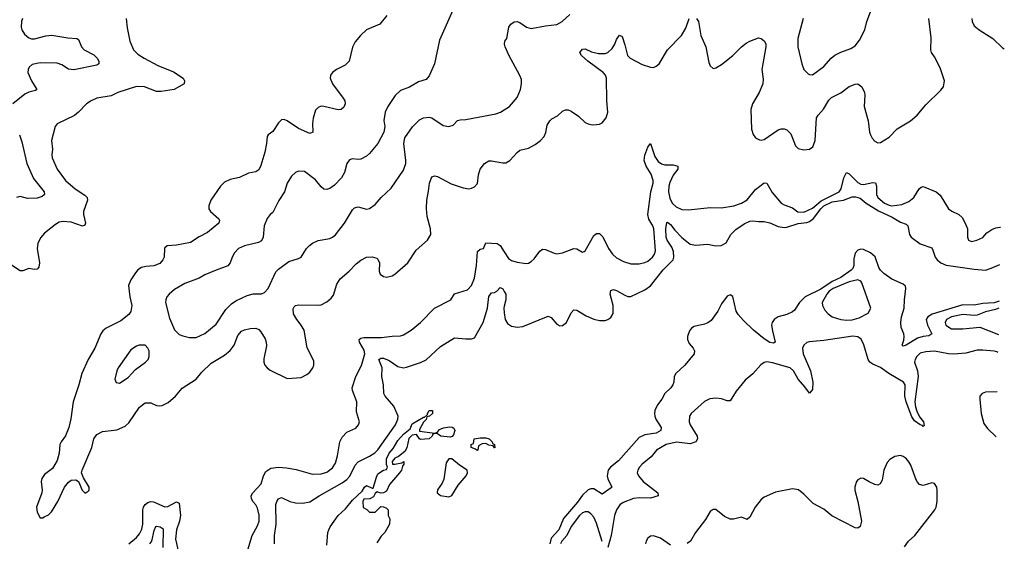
# Model space of a CAD drawing. Header units: inches. Extents: x 1839270 to 1929235, y 762242 to 910350.
# Tile 335 of 362: x 1916587 to 1923522, y 870829 to 874502. Entities that reach past the tile are written whole.
import ezdxf

# ---------------------------------------------------------------- set-up
doc = ezdxf.new("R2010")
doc.units = ezdxf.units.IN
doc.header["$MEASUREMENT"] = 0
doc.layers.add('B9817', color=7, linetype='Continuous')
doc.layers.add('B9827', color=7, linetype='Continuous')

msp = doc.modelspace()

# ---------------------------------------------------------------- linework, layer by layer
at = {"layer": 'B9817', "color": 5}
for points, elevation in [([(1919646, 874590), (1919543.4, 874356.6), (1919507.7, 874190), (1919470, 874105.2), (1919450, 874080.9), (1919396.1, 874063.9), (1919333.1, 874026.9), (1919270, 874002.9), (1919231.7, 873968.3), (1919179.5, 873890), (1919161.7, 873850), (1919152.1, 873792.1), (1919157.6, 873750), (1919152.2, 873710), (1919110, 873629.6), (1919050, 873560.5), (1919030, 873541.3), (1918990, 873519.6), (1918970, 873517), (1918930, 873520.9), (1918910, 873516), (1918890, 873489), (1918875.2, 873424.7), (1918852.6, 873387.4), (1918803.7, 873336.3), (1918770, 873313), (1918750, 873306), (1918728.6, 873308.6), (1918710, 873323.6), (1918670, 873375.1), (1918592.9, 873432.9), (1918550, 873435.8), (1918530, 873426), (1918501.1, 873398.9), (1918470, 873349.5), (1918451.3, 873290), (1918412.2, 873227.8), (1918370, 873144.5), (1918350, 873129.4), (1918330, 873102.7), (1918309.1, 873050), (1918301.7, 872970), (1918290, 872945.1), (1918267.8, 872932.2), (1918170.8, 872910), (1918128, 872890), (1918099.9, 872860.1), (1918083.7, 872830), (1918070, 872789), (1918052.2, 872767.8), (1917970, 872738.7), (1917890, 872705.1), (1917850, 872682.6), (1917750, 872643.5), (1917677, 872603), (1917639.3, 872570), (1917623.1, 872550), (1917615.3, 872530), (1917614.3, 872510), (1917641, 872401), (1917677, 872317), (1917710, 872285.5), (1917734.6, 872274.6), (1917783.1, 872263.1), (1917830, 872263.7), (1917890, 872291.8), (1917970, 872358.4), (1918038, 872462), (1918078.9, 872501.1), (1918110, 872521.7), (1918190, 872560.8), (1918230, 872570.3), (1918290, 872572.2), (1918310, 872580.3), (1918336.4, 872610), (1918390, 872725.5), (1918410, 872745.5), (1918481.8, 872798.2), (1918550, 872819.1), (1918569.6, 872830.4), (1918606, 872890), (1918627.2, 872912.8), (1918650, 872928.8), (1918690, 872947.2), (1918770, 872961.7), (1918789.8, 872970.2), (1918810, 872986.4), (1918874.3, 873070), (1918930, 873164), (1918943.8, 873176.2), (1918970, 873183.8), (1919030, 873168.5), (1919050, 873172.7), (1919090, 873199.3), (1919131.8, 873250), (1919204.2, 873315.8), (1919290, 873443), (1919305.7, 873490), (1919307.1, 873510), (1919293, 873630), (1919298.4, 873670), (1919352.4, 873747.6), (1919402.6, 873797.4), (1919430, 873810.4), (1919470, 873814.4), (1919490, 873810.4), (1919570, 873756.3), (1919610, 873750.6), (1919640.1, 873759.9), (1919670, 873790.7), (1919690, 873797.3), (1919730, 873798), (1919941, 873839), (1919973.2, 873850), (1920000, 873866.8)], 640), ([(1917337.3, 874510), (1917343.4, 874443.4), (1917362.4, 874350), (1917387.6, 874290), (1917418.8, 874258.8), (1917464.4, 874230), (1917560, 874180), (1917670, 874134.4), (1917737.3, 874090), (1917746.8, 874070), (1917744.7, 874050), (1917674.8, 874010), (1917583.8, 873996.2), (1917550, 873996.5), (1917465.2, 874030), (1917410, 874032), (1917279.1, 873990), (1917230, 873964.7), (1917130, 873948.3), (1917090, 873931.2), (1917057.1, 873910), (1917002, 873850), (1916973.4, 873826.6), (1916851.1, 873768.9), (1916836, 873750), (1916810.2, 873650), (1916816.9, 873590), (1916812.1, 873550), (1916815, 873530), (1916849.5, 873449.5), (1916909.2, 873370), (1916976.5, 873310), (1917045.8, 873265.8), (1917062.8, 873250), (1917065, 873230), (1917035, 873150), (1917035.7, 873130), (1917050.2, 873070), (1917045.3, 873054.7), (1917030, 873048.8), (1916950, 873076.2), (1916890, 873081.2), (1916865.1, 873074.9), (1916839.3, 873060.7), (1916761.3, 872998.7), (1916733.5, 872966.5), (1916713.8, 872926.2), (1916710.1, 872890), (1916726.8, 872790), (1916721.6, 872758.4), (1916710, 872744.2), (1916690, 872741.7), (1916650, 872749.7), (1916610, 872733.3), (1916590, 872734.2), (1916459.5, 872819.5)], 580), ([(1916607.2, 874510), (1916598.8, 874490), (1916596.5, 874450), (1916602.2, 874430), (1916620.1, 874400.1), (1916650, 874373.2), (1916670, 874366.6), (1916690, 874366.5), (1916770, 874387.1), (1916812, 874392), (1916926.5, 874373.5), (1916990.3, 874370.3), (1917001.7, 874361.7), (1917022.4, 874310), (1917040.2, 874290), (1917110, 874253.4), (1917131.7, 874230), (1917143.7, 874210), (1917144.9, 874190), (1917130, 874180.5), (1916967.7, 874147.7), (1916930, 874152.8), (1916883.9, 874183.9), (1916850, 874194.6), (1916730, 874198.5), (1916673.8, 874186.2), (1916652.3, 874167.7), (1916645.5, 874150), (1916644.7, 874130), (1916670, 874070.6), (1916706.8, 874010), (1916697.6, 874002.4), (1916650, 873990.8), (1916623.4, 873976.6), (1916539, 873910)], 560), ([(1919173, 874530), (1919122.8, 874470), (1919030, 874429.6), (1918986, 874390), (1918950, 874346), (1918930, 874309), (1918908.4, 874210), (1918879.1, 874180.9), (1918818.8, 874150), (1918790.7, 874130), (1918775.5, 874110), (1918772.7, 874090), (1918790.4, 874050), (1918866, 873950), (1918876.5, 873930), (1918879, 873910), (1918870, 873885.1), (1918850, 873869.6), (1918830, 873866.3), (1918730, 873891.5), (1918710, 873891.6), (1918690, 873883.7), (1918670, 873864), (1918652.7, 873807.3), (1918647.9, 873770), (1918650.3, 873709.7), (1918630, 873700.5), (1918550, 873735.6), (1918470, 873789.8), (1918450, 873799.2), (1918430, 873796.4), (1918410, 873776), (1918370, 873713.3), (1918337.3, 873690), (1918330, 873679), (1918325.8, 873630), (1918312.3, 873570), (1918285.4, 873474.6), (1918270, 873445.6), (1918250, 873431.3), (1918199.2, 873420.8), (1918136, 873390), (1918070, 873375.8), (1918030, 873358), (1918002, 873330), (1917932.4, 873230), (1917918, 873190), (1917919.3, 873170), (1917930.5, 873150), (1917990, 873098.8), (1917994.9, 873090), (1917988.4, 873070), (1917910, 873003.1), (1917850, 872973.5), (1917790, 872932.3), (1917690, 872915.1), (1917624.7, 872910), (1917606.7, 872893.3), (1917603.6, 872830), (1917595.2, 872810), (1917574.5, 872785.5), (1917532.1, 872767.9), (1917475, 872765), (1917443.5, 872756.5), (1917419.6, 872740.4), (1917401.6, 872718.4), (1917370, 872669.3), (1917352, 872630), (1917362, 872550), (1917375.8, 872490), (1917370, 872447), (1917354.4, 872425.6), (1917299.5, 872380.5), (1917194.9, 872330), (1917172, 872310), (1917158.9, 872290), (1917116.5, 872190), (1917069, 872110), (1917025.4, 872010), (1917003.5, 871930), (1916962.4, 871810), (1916948, 871692), (1916933.4, 871630), (1916910, 871572.7), (1916879.3, 871530), (1916870.4, 871510), (1916863.7, 871450), (1916850, 871399), (1916818, 871342), (1916761.7, 871298.3), (1916742, 871270), (1916737.1, 871250), (1916744.9, 871190), (1916742, 871170), (1916704, 871070), (1916710, 871034), (1916730, 870994), (1916750, 870994), (1916758, 871002), (1916790, 871016), (1916810, 871036), (1916855.6, 871110), (1916902.7, 871210), (1916930, 871246), (1916950, 871258.8), (1916981, 871261), (1917002, 871250), (1917026.8, 871190), (1917047.9, 871167.9), (1917070, 871181), (1917075.1, 871190), (1917076, 871210), (1917035.1, 871275.1), (1917022.7, 871310), (1917027, 871330), (1917094.5, 871490), (1917108.5, 871550), (1917130, 871581.7), (1917170, 871602.8), (1917270, 871614.5), (1917330, 871640.8), (1917355.8, 871664.2), (1917430, 871774), (1917470, 871804.9), (1917510, 871804.2), (1917550, 871784.6), (1917570, 871781.7), (1917590, 871784.9), (1917632.7, 871807.3), (1917683.5, 871850), (1917732, 871908), (1917830, 871970.3), (1917870, 872020.3), (1917935.8, 872084.2), (1918030, 872139.6), (1918070, 872171.3), (1918097.7, 872210), (1918122.8, 872277.2), (1918150, 872308.4), (1918170, 872317.8), (1918210, 872327.1), (1918248.9, 872328.9), (1918270, 872319.5), (1918284.7, 872304.7), (1918315.1, 872255.1), (1918323.7, 872230), (1918324.2, 872204.2), (1918306.5, 872113.5), (1918306.8, 872090), (1918314, 872070), (1918329, 872050), (1918350, 872034.3), (1918470, 871974.9), (1918570, 871981.7), (1918610, 872004), (1918630, 872020.9), (1918652.3, 872050), (1918659.1, 872070), (1918658.5, 872098.5), (1918610.6, 872190.6), (1918590, 872316.2), (1918569.8, 872350), (1918537.8, 872390), (1918515.8, 872430), (1918513.3, 872466.7), (1918520, 872480), (1918530, 872490.3), (1918550, 872494.9), (1918691.4, 872491.4), (1918710, 872494.2), (1918750, 872514.4), (1918779.6, 872540.4), (1918796.9, 872563.1), (1918820.2, 872639.8), (1918842.9, 872677.1), (1918907.3, 872730), (1918957.6, 872782.4), (1918990, 872808.5), (1919030, 872830.4), (1919070, 872833), (1919102.5, 872822.5), (1919110, 872816), (1919120.5, 872790), (1919119.5, 872730), (1919126, 872710), (1919150, 872692.4), (1919170, 872688.5), (1919210, 872697), (1919230, 872710.3), (1919320.5, 872790), (1919380, 872880), (1919459.6, 872950), (1919482, 872990), (1919480.9, 873030), (1919456.1, 873116.1), (1919451.2, 873171.2), (1919453.5, 873230), (1919466.6, 873293.4), (1919472.6, 873350), (1919490, 873396.3), (1919510, 873402.4), (1919530, 873396.5), (1919625, 873345), (1919710, 873317), (1919750, 873310.4), (1919770, 873314.4), (1919790, 873324.4), (1919810.8, 873349.2), (1919818.5, 873410), (1919829.7, 873450), (1919860.5, 873490), (1919890, 873507.4), (1919910, 873508.9), (1919990, 873492.9), (1920000, 873493.2)], 620), ([(1916584.7, 873690), (1916602, 873642), (1916636.6, 873490), (1916684.1, 873384.1), (1916758.7, 873290), (1916762.4, 873270), (1916743.9, 873256.1), (1916710, 873244.4), (1916641.5, 873241.5), (1916590, 873256.9), (1916564, 873250)], 560), ([(1918192.8, 870770), (1918225.2, 870870), (1918261.8, 870938.2), (1918272.5, 870970), (1918273.2, 871013.2), (1918262.7, 871062.7), (1918250, 871086.9), (1918228.7, 871110), (1918218.8, 871130), (1918216.8, 871150), (1918229.7, 871170), (1918287.3, 871232.7), (1918303.8, 871290), (1918320.4, 871319.6), (1918356.6, 871343.4), (1918410, 871350.2), (1918466.4, 871346.4), (1918534.5, 871334.5), (1918650, 871302.6), (1918710, 871303.2), (1918750, 871315.6), (1918790, 871346.7), (1918810, 871378), (1918825.6, 871430), (1918842.2, 871530), (1918857.3, 871562.7), (1918890, 871597.4), (1918953.6, 871626.4), (1918972.1, 871647.9), (1918979.3, 871670), (1918960.1, 871740.1), (1918961.8, 871810), (1918929.8, 871889.8), (1918928.7, 871910), (1918953.3, 871990), (1918993.4, 872066.6), (1919016.9, 872150), (1919013.9, 872173.9), (1918979.3, 872230), (1918978.3, 872250), (1918990, 872258.6), (1919010, 872263.5), (1919135.9, 872264.1), (1919210, 872273.5), (1919270, 872275.3), (1919290, 872283.6), (1919343.6, 872316.4), (1919410, 872368.8), (1919509.2, 872470.8), (1919622.6, 872530), (1919650, 872570.3), (1919741.2, 872598.8), (1919770, 872630.4), (1919790, 872682), (1919805, 872770), (1919810.7, 872869.3), (1919830, 872887), (1919852.7, 872890), (1919869.8, 872930.3), (1919950, 872925.5), (1919971.6, 872911.6), (1920000, 872867.7)], 580), ([(1918380.5, 870810), (1918381.1, 870870), (1918394, 870950), (1918391.9, 871088.1), (1918398.4, 871110), (1918410, 871127.4), (1918430, 871138.3), (1918489.6, 871109.6), (1918530, 871098.8), (1918581.5, 871098.5), (1918630, 871106.7), (1918695.6, 871150), (1918858.6, 871241.4), (1918890, 871263.5), (1918912.2, 871287.8), (1918950, 871364.9), (1918970, 871388.3), (1919050, 871427.6), (1919087.7, 871452.3), (1919110, 871473), (1919234.5, 871650), (1919249.9, 871690), (1919251.4, 871710), (1919221.2, 871781.2), (1919160.3, 871850), (1919152.5, 871870), (1919149, 871930), (1919136.5, 871990), (1919140.3, 872050), (1919115.6, 872110), (1919130, 872119.6), (1919150, 872118.2), (1919190, 872101.4), (1919250, 872059.8), (1919289, 872051), (1919310, 872054.2), (1919410, 872087.2), (1919450, 872106.9), (1919550, 872199.6), (1919650, 872261.3), (1919730, 872253.4), (1919770, 872254), (1919790, 872261.6), (1919850, 872370.4), (1919881, 872470), (1919890, 872553), (1919910, 872578.7), (1919930, 872580.9), (1919947, 872590), (1919970, 872617.1), (1919990, 872606), (1920000, 872588.7)], 560), ([(1920000, 872483.7), (1919996.8, 872470), (1920000, 872438.7)], 560), ([(1918750, 870802), (1918758, 870890), (1918764.4, 870910), (1918773.3, 870930), (1918830, 871010.5), (1918882.3, 871057.7), (1918930, 871118), (1918998, 871182), (1919015.3, 871210), (1919030, 871221), (1919070, 871202), (1919076.4, 871203.6), (1919098.9, 871281.1), (1919110, 871304.9), (1919150, 871331), (1919170, 871334), (1919178, 871350), (1919169.4, 871369.4), (1919169.2, 871410), (1919189.9, 871450), (1919217, 871483), (1919250, 871537.6), (1919290, 871583), (1919338, 871622), (1919350, 871656.3), (1919430, 871702), (1919438, 871702), (1919458, 871722), (1919458, 871730), (1919470, 871751), (1919494, 871750), (1919494, 871730), (1919474, 871710), (1919454, 871706), (1919450, 871686), (1919431.6, 871668.4), (1919403.6, 871616.4), (1919403.6, 871603.6), (1919510, 871591), (1919530, 871598), (1919543.3, 871616.7), (1919571.2, 871628.8), (1919614, 871634), (1919632.3, 871632.3), (1919644.9, 871624.9), (1919651.3, 871610), (1919642.5, 871577.5), (1919633.2, 871566.8), (1919617.7, 871562.3), (1919553.2, 871570), (1919530, 871586), (1919510, 871589), (1919496.9, 871583.1), (1919491, 871570), (1919470, 871549.7), (1919410, 871545.2), (1919402, 871550), (1919382, 871582), (1919350, 871575.3), (1919328.2, 871551.8), (1919314, 871486), (1919299.1, 871460.9), (1919254, 871426), (1919230, 871415.1), (1919211, 871390), (1919212, 871372), (1919230, 871371), (1919278, 871382), (1919292, 871392), (1919292.7, 871372.7), (1919282, 871358), (1919274.8, 871330), (1919262.8, 871310), (1919190.7, 871229.3), (1919170, 871182), (1919149.1, 871169.1), (1919128.9, 871168.9), (1919103.6, 871176.4), (1919090, 871166), (1919078, 871142), (1919052, 871128), (1919010, 871126), (1919004.7, 871110), (1919006, 871066), (1919032.7, 871052.7), (1919050, 871034), (1919090, 871034), (1919130, 871074), (1919150, 871072), (1919170, 871062), (1919182, 871050), (1919182, 871010), (1919192.7, 870987.3), (1919192, 870950), (1919158, 870890), (1919133.7, 870866.3), (1919102.4, 870817.6)], 540), ([(1917356.2, 870810), (1917410, 870856.2), (1917430, 870882.4), (1917446.1, 870913.9), (1917454.5, 870950), (1917453.7, 871050), (1917459, 871070), (1917470, 871087.7), (1917490, 871102.5), (1917510, 871109.1), (1917528, 871108), (1917610, 871071.8), (1917630, 871074), (1917690, 871107.2), (1917710, 871096.4), (1917720.3, 871010), (1917712.8, 870970), (1917690.1, 870910), (1917684.2, 870844.2), (1917727.7, 870650)], 580), ([(1917503, 870810), (1917516.4, 870830), (1917534.4, 870905.6), (1917546.6, 870933.4), (1917550, 870936.1), (1917576.3, 870930), (1917596.5, 870916.5), (1917594.2, 870785.8)], 560)]:
    msp.add_lwpolyline(points, dxfattribs=dict(at, elevation=elevation))
for points, elevation in [([(1917429.2, 872209.2), (1917410, 872202.9), (1917370, 872176.2), (1917280.4, 872050), (1917270.4, 872030), (1917257.3, 871970), (1917266, 871946), (1917290, 871942), (1917350, 871981.3), (1917402.2, 872037.8), (1917472.7, 872090), (1917492, 872110), (1917499.5, 872130), (1917499.3, 872170), (1917489, 872190), (1917470, 872209)], 640), ([(1919930, 871486), (1919922, 871502), (1919890, 871506), (1919870, 871518), (1919843.6, 871516.4), (1919818, 871502), (1919814, 871470), (1919810, 871468.7), (1919798, 871478), (1919766, 871490), (1919766, 871510), (1919782, 871518), (1919788.4, 871551.6), (1919830, 871558), (1919870, 871558), (1919894, 871550), (1919914, 871530), (1919918, 871518), (1919932, 871510), (1919934, 871486)], 540), ([(1919610, 871410.8), (1919590, 871381.2), (1919573.6, 871266.4), (1919561.2, 871238.8), (1919530, 871191.8), (1919528.2, 871170), (1919550, 871150.4), (1919610, 871142), (1919630, 871150.6), (1919675, 871225), (1919730.8, 871290), (1919739.7, 871310), (1919738, 871330), (1919684, 871364), (1919630, 871408.5)], 560)]:
    msp.add_lwpolyline(points, close=True, dxfattribs=dict(at, elevation=elevation))
at = {"layer": 'B9827', "color": 5}
for points, elevation in [([(1922104.6, 874510), (1922067.1, 874370), (1922068, 874310), (1922096.4, 874190), (1922110, 874151), (1922139.8, 874119.8), (1922150, 874114.8), (1922170, 874114), (1922250, 874172), (1922303, 874230), (1922329, 874251), (1922370, 874273.8), (1922440.4, 874299.6), (1922470, 874318), (1922502.3, 874357.7), (1922538.4, 874430), (1922553.6, 874490), (1922593.4, 874593.4)], 640), ([(1920000, 873866.8), (1920037.2, 873890), (1920090, 873953.4), (1920114, 874010), (1920122, 874050), (1920120.1, 874080.1), (1920110, 874109.2), (1920031, 874251), (1920005.1, 874310), (1920000.9, 874330), (1920002.7, 874350), (1920017, 874370), (1920032.3, 874450), (1920046, 874470), (1920070, 874485.5), (1920090, 874488), (1920110, 874483), (1920156, 874450), (1920190, 874439.3), (1920290, 874458.7), (1920370, 874468.5), (1920407, 874490), (1920461.5, 874538.5)], 640), ([(1920000, 873493.2), (1920010, 873493.4), (1920039.6, 873510), (1920090, 873566.4), (1920110, 873582), (1920170, 873597), (1920217.6, 873622.4), (1920254.5, 873650), (1920279.8, 873680.3), (1920292.4, 873707.6), (1920301.8, 873758.2), (1920319.6, 873790), (1920335.6, 873804.4), (1920374.3, 873825.7), (1920410, 873856.5), (1920430, 873866), (1920450, 873866), (1920470, 873856.9), (1920521.6, 873821.6), (1920570, 873777.4), (1920590, 873767.2), (1920618, 873762), (1920650, 873762.6), (1920670, 873765.7), (1920690, 873775.3), (1920718.5, 873810), (1920729.8, 873850), (1920722.2, 873930), (1920720.8, 874090), (1920711.8, 874110), (1920695.3, 874130), (1920587.4, 874210), (1920544.7, 874250), (1920532, 874270), (1920550, 874294), (1920570, 874295.8), (1920614.3, 874274.3), (1920664.1, 874264.1), (1920710, 874263.8), (1920729.5, 874270), (1920760.3, 874299.7), (1920778.5, 874330), (1920790, 874363), (1920812.3, 874392.3), (1920830, 874384), (1920850, 874324), (1920867.5, 874250), (1920885.3, 874230), (1920970, 874185.1), (1921030, 874167.1), (1921050, 874165.8), (1921070, 874173.6), (1921090, 874191.3), (1921149.9, 874290), (1921248.7, 874390), (1921278.9, 874441.1), (1921301.8, 874510)], 620), ([(1921354, 874510), (1921367.6, 874490), (1921385, 874390), (1921420.2, 874310), (1921441.2, 874201.2), (1921450, 874176), (1921470, 874157.3), (1921490, 874162.4), (1921530, 874185.7), (1921610, 874250.3), (1921669.7, 874310), (1921703.3, 874336.7), (1921730, 874351.2), (1921790, 874372.9), (1921810, 874370.3), (1921832.4, 874350), (1921841.3, 874330), (1921842.6, 874310), (1921812.9, 874150), (1921823.2, 874083.2), (1921821.8, 874050), (1921795.3, 873990), (1921747.2, 873910), (1921736.9, 873870), (1921740.3, 873730), (1921752.4, 873692.4), (1921770.2, 873670.2), (1921796.3, 873656.3), (1921810, 873654), (1921830, 873658.2), (1921930, 873725.3), (1921950, 873733.4), (1921970, 873734.3), (1921990, 873726), (1922017.5, 873697.4), (1922050, 873614.4), (1922070, 873595.6), (1922110, 873585.8), (1922150, 873590.3), (1922173.1, 873606.9), (1922188.7, 873650), (1922198.9, 873810), (1922209.8, 873830), (1922248.7, 873871.3), (1922285.4, 873934.6), (1922305.3, 873954.7), (1922370, 873987.6), (1922428.6, 874031.4), (1922470, 874048), (1922490, 874049.1), (1922519, 874030), (1922537.8, 873990), (1922540.2, 873970), (1922534.2, 873890), (1922562, 873790), (1922572.8, 873710), (1922579.6, 873690), (1922590, 873668.5), (1922610, 873646.7), (1922630, 873635.3), (1922650, 873635.8), (1922710, 873674.9), (1922767.4, 873732.6), (1922860.5, 873790), (1922908.2, 873830), (1922970, 873903.1), (1923075.5, 874004.5), (1923092.4, 874030), (1923099.7, 874070), (1923070, 874162.7), (1923030, 874241.2), (1923009.4, 874270), (1923003.7, 874290), (1923005.3, 874374.7), (1922989.8, 874510)], 620), ([(1923292.8, 874510), (1923294.3, 874490), (1923310, 874459.5), (1923344.4, 874430), (1923440.4, 874370), (1923510, 874303.7), (1923521.6, 874296.6)], 620), ([(1920000, 872867.7), (1920030, 872821.3), (1920050, 872805.7), (1920090, 872794), (1920154.5, 872785.5), (1920170, 872787.3), (1920190, 872799.1), (1920210, 872818), (1920250, 872872.7), (1920270, 872886.7), (1920290, 872884.2), (1920350, 872856.9), (1920370, 872853.1), (1920410, 872860.3), (1920490, 872890.4), (1920510, 872888), (1920550, 872865.5), (1920562, 872870), (1920570, 872873.4), (1920630, 872982.6), (1920650, 872996.1), (1920670, 872995.3), (1920692.9, 872972.8), (1920734.3, 872890), (1920761.1, 872850), (1920790, 872824.6), (1920838.5, 872798.5), (1920890, 872783.2), (1920950, 872781.6), (1920989.1, 872790.9), (1921010, 872801.2), (1921044.7, 872830), (1921058.2, 872850), (1921065.6, 872874.4), (1921052.7, 873030), (1921047.1, 873050), (1921018.2, 873098.2), (1921009.8, 873130), (1921032.3, 873290), (1921048, 873350), (1921047.5, 873370), (1921034, 873414), (1920998.3, 873470), (1920985.9, 873510), (1920990, 873547.3), (1921010, 873604.9), (1921029.6, 873630.4), (1921059.2, 873539.2), (1921083.4, 873503.4), (1921106.3, 873486.3), (1921130, 873478.6), (1921190, 873478.7), (1921223.1, 873470), (1921221.3, 873450), (1921190, 873407.7), (1921165.7, 873354.3), (1921158.6, 873330), (1921156.2, 873290), (1921164.9, 873244.9), (1921183.2, 873210), (1921210, 873184.7), (1921250, 873164.7), (1921297.8, 873162.2), (1921450, 873180.4), (1921530, 873177.1), (1921616, 873190), (1921671.3, 873210), (1921710, 873232.2), (1921770, 873306.9), (1921830, 873353.4), (1921850, 873351.3), (1921885.5, 873285.5), (1921950.3, 873210), (1921970, 873197.1), (1922030, 873177.3), (1922067.7, 873147.7), (1922110, 873146.3), (1922170, 873173.5), (1922232.7, 873227.3), (1922359.1, 873290), (1922372.2, 873310), (1922392.4, 873387.6), (1922410, 873425.2), (1922430, 873416.9), (1922490, 873355.5), (1922510, 873343.8), (1922530, 873341.3), (1922595.1, 873355.1), (1922614, 873354), (1922621.3, 873330), (1922620.4, 873270), (1922630.1, 873250), (1922678.4, 873210), (1922710, 873195), (1922730, 873192), (1922799, 873201), (1922850, 873221.8), (1922883.5, 873250), (1922921.1, 873310), (1922937.2, 873322.8), (1922950, 873326), (1923042.4, 873290), (1923070, 873267), (1923129.4, 873169.4), (1923152.7, 873152.7), (1923200.5, 873130), (1923224.9, 873110), (1923247, 873070), (1923261.3, 873030), (1923262.4, 872970), (1923268.4, 872950), (1923290, 872939.3), (1923328.7, 872950), (1923370, 872968), (1923399.1, 873000.9), (1923434.6, 873025.4), (1923463, 873037), (1923490, 873041.3), (1923495.4, 873041.4)], 580), ([(1920000, 872438.7), (1920005, 872390), (1920022.6, 872362.6), (1920050, 872344.7), (1920090, 872337.2), (1920130, 872340.6), (1920310, 872413.4), (1920330, 872404.9), (1920370, 872357.1), (1920390, 872347), (1920410, 872347.4), (1920437.4, 872370), (1920470, 872437.3), (1920490, 872459.1), (1920510, 872457.1), (1920577.1, 872417.1), (1920630, 872393.7), (1920670, 872382.6), (1920710, 872384.2), (1920730, 872390.4), (1920750, 872404.9), (1920767.1, 872432.9), (1920767.2, 872490), (1920744.5, 872570), (1920750, 872594.4), (1920770, 872601.5), (1920790, 872595.2), (1920850, 872561.5), (1920870, 872553.7), (1920890, 872552.4), (1920990, 872599.7), (1921030, 872628), (1921118.8, 872741.2), (1921188.2, 872810), (1921194.8, 872830), (1921192, 872870), (1921179.1, 872899.1), (1921146.7, 872950), (1921139.9, 872970), (1921138, 873030), (1921145.8, 873074.2), (1921150, 873076), (1921170, 873060.7), (1921200.4, 873020.4), (1921250, 872967.1), (1921310, 872921.6), (1921350, 872913.1), (1921430, 872921.6), (1921490, 872910.1), (1921527.5, 872912.5), (1921562, 872930), (1921596.5, 872990), (1921630, 873025.4), (1921690, 873063.6), (1921730, 873082.4), (1921750, 873085.5), (1921790, 873079.6), (1921830, 873080.9), (1921870, 873070.3), (1921930, 873046), (1921970, 873038.5), (1921990, 873040.5), (1922070, 873065.5), (1922130, 873073.5), (1922150, 873079.9), (1922178.7, 873101.3), (1922228.8, 873170), (1922250, 873190.5), (1922310, 873218.6), (1922388.6, 873231.4), (1922450, 873253.7), (1922474.3, 873254.3), (1922505.5, 873245.5), (1922549.8, 873209.8), (1922635.8, 873155.8), (1922731.3, 873111.3), (1922790, 873077), (1922830, 873062.3), (1922841.5, 873050), (1922852.8, 872990), (1922865.1, 872970), (1922930, 872924), (1923010, 872894.4), (1923019.2, 872879.2), (1923033.8, 872830), (1923048, 872810), (1923074, 872790), (1923113.1, 872773.1), (1923310, 872745.2), (1923390, 872738.5), (1923430, 872751.1), (1923489.9, 872777.5)], 560), ([(1923484.5, 872520.8), (1923450, 872507.1), (1923370, 872502.3), (1923310, 872492), (1923230, 872492.8), (1923012.8, 872427.2), (1922982.5, 872410), (1922970.1, 872390), (1922980.1, 872350), (1923010.9, 872289.1), (1922990, 872275.8), (1922950, 872271.1), (1922910, 872260.2), (1922830, 872209.1), (1922810, 872202.3), (1922801.1, 872210), (1922813.7, 872246.3), (1922816.4, 872270), (1922813.1, 872290), (1922795.4, 872335.4), (1922792, 872370), (1922798.2, 872410), (1922816.4, 872470), (1922817.6, 872530), (1922828.8, 872608.8), (1922824.7, 872624.7), (1922810, 872640.5), (1922730, 872674.3), (1922673.9, 872713.9), (1922650, 872738), (1922637.9, 872757.9), (1922611.8, 872831.8), (1922579.1, 872859.1), (1922530, 872884.1), (1922510, 872886.2), (1922490, 872879), (1922470, 872858.8), (1922461.6, 872818.4), (1922462.4, 872770), (1922455.8, 872750), (1922442.9, 872737.1), (1922370, 872687.3), (1922310, 872659.1), (1922230, 872604.5), (1922119.8, 872550), (1922079.4, 872510), (1922044, 872456), (1922030, 872443.7), (1921990, 872424.9), (1921928.5, 872410), (1921899.5, 872390), (1921886, 872370), (1921882.6, 872350), (1921887.9, 872310), (1921908.4, 872231.6), (1921895.6, 872224.4), (1921870, 872227.9), (1921830, 872255.6), (1921755.7, 872315.7), (1921684.5, 872384.5), (1921646.6, 872426.6), (1921632.5, 872450), (1921610, 872551.5), (1921590, 872564), (1921570, 872554.8), (1921530, 872500.4), (1921504.3, 872450), (1921456.1, 872383.9), (1921433.2, 872366.8), (1921410, 872356.9), (1921337.7, 872342.3), (1921318.3, 872330), (1921304.2, 872310), (1921291.3, 872270), (1921291.3, 872250), (1921302.7, 872222.7), (1921330.3, 872190), (1921338.9, 872170), (1921336.5, 872150), (1921271, 872069), (1921208, 872010), (1921197.1, 871990), (1921194.4, 871950), (1921186, 871930), (1921172.7, 871910), (1921130.2, 871869.8), (1921108.4, 871830), (1921078.7, 871790), (1921061.1, 871750), (1921057.4, 871730), (1921060.8, 871710), (1921068.2, 871690), (1921104.1, 871630), (1921101.6, 871610), (1921070.4, 871590), (1920990, 871578.9), (1920950, 871559.9), (1920804.7, 871395.3), (1920748, 871350), (1920731.7, 871330), (1920725.3, 871290), (1920729.7, 871269.7), (1920758, 871210), (1920753.7, 871206.3), (1920690, 871160.4), (1920630, 871198.8), (1920610, 871199.3), (1920590, 871190.3), (1920550, 871154.7), (1920515.5, 871104.5), (1920417.7, 870990), (1920384.3, 870910), (1920330.8, 870850), (1920320.7, 870810)], 560), ([(1920000, 872588.7), (1920010.8, 872570), (1920010.6, 872529.4), (1920000, 872483.7)], 560), ([(1923483.5, 872470.8), (1923459.2, 872460.8), (1923390, 872445.8), (1923330, 872421.4), (1923310, 872418.7), (1923230, 872426.3), (1923150.4, 872410), (1923115, 872390), (1923104.1, 872370), (1923110.2, 872350), (1923150, 872324.7), (1923230, 872325.4), (1923350, 872337.5), (1923479.6, 872284.9)], 580), ([(1923477, 872158.8), (1923470, 872163.1), (1923450, 872167.5), (1923370, 872175.9), (1923330, 872174.4), (1923250, 872154), (1923166.4, 872146.4), (1923128.9, 872148.9), (1923030, 872167.3), (1922970, 872162.2), (1922930, 872152.9), (1922905.8, 872130), (1922894.4, 872110), (1922890.2, 872090), (1922909.2, 872029.2), (1922914.9, 871990), (1922891.9, 871810), (1922895.6, 871775.6), (1922904.7, 871744.7), (1922924.3, 871704.3), (1922952.1, 871670), (1922956.4, 871643.6), (1922950, 871637.2), (1922944.7, 871644.7), (1922930, 871648.4), (1922890, 871677.4), (1922870, 871706.3), (1922829.5, 871810), (1922821.5, 871850), (1922822.5, 871930), (1922811.9, 871950), (1922709.4, 872009.4), (1922650, 872053.3), (1922595.9, 872075.9), (1922575.1, 872090), (1922563.1, 872110), (1922531.8, 872211.8), (1922512.7, 872252.7), (1922489.5, 872269.5), (1922453.8, 872273.8), (1922250, 872241.9), (1922146.2, 872233.8), (1922130, 872228), (1922109.2, 872210.8), (1922101.3, 872190), (1922104.6, 872150), (1922156.3, 872030), (1922172.8, 871950), (1922170, 871897.2), (1922150, 871872.3), (1922117.3, 871917.3), (1922069.9, 871969.9), (1922036.1, 872030), (1922012.4, 872050), (1921890, 872086.3), (1921850, 872092.7), (1921830, 872087.1), (1921807.6, 872072.4), (1921751.2, 872008.8), (1921696.3, 871963.7), (1921632.9, 871887.1), (1921590, 871818.4), (1921570, 871817.6), (1921530, 871831.3), (1921490, 871837.4), (1921448.2, 871831.8), (1921410, 871812.8), (1921316.5, 871730), (1921304.4, 871710), (1921301.3, 871670), (1921308.1, 871650), (1921357.8, 871570), (1921361.7, 871550), (1921348.5, 871530), (1921310, 871515.4), (1921213.1, 871526.9), (1921141.1, 871510), (1921072.2, 871470), (1921035.3, 871424.7), (1920970, 871371.1), (1920951.7, 871350), (1920940.3, 871330), (1920936.9, 871310), (1920944.9, 871290), (1920978, 871250), (1921082.3, 871170), (1921082.6, 871150), (1921030, 871133), (1920950, 871135.9), (1920910.4, 871130), (1920836.7, 871103.3), (1920813.4, 871086.6), (1920790.5, 871049.5), (1920776.5, 871010), (1920752.4, 870870), (1920730, 870786)], 580), ([(1923471.2, 871881.3), (1923390, 871879.7), (1923365.5, 871870), (1923350.4, 871850), (1923348.5, 871830), (1923359.6, 871730), (1923378, 871658), (1923402.8, 871622.8), (1923464.6, 871564.6)], 620), ([(1922818.5, 870790), (1922847.1, 870830), (1922890.3, 870869.7), (1923032.3, 871050), (1923041.6, 871070), (1923049.8, 871109.8), (1923049.7, 871190), (1923047.1, 871210), (1923030, 871236.4), (1923010, 871241), (1922950, 871222.4), (1922925.1, 871230), (1922910, 871245.1), (1922901.5, 871261.5), (1922864.4, 871364.4), (1922850, 871389.6), (1922830, 871412.6), (1922810, 871425.7), (1922790, 871432.1), (1922750, 871426.9), (1922715, 871405), (1922696.4, 871383.6), (1922674, 871330), (1922661.1, 871258.9), (1922647.1, 871232.9), (1922630, 871224), (1922610, 871229), (1922570, 871246.6), (1922530, 871271.8), (1922510, 871274), (1922490, 871262.7), (1922480.5, 871250), (1922468.6, 871211.4), (1922468.2, 871190), (1922490.4, 871110.4), (1922516.5, 870970), (1922506.9, 870933.1), (1922490, 870921.6), (1922470, 870924.4), (1922307.5, 871007.5), (1922250, 871054.8), (1922174.9, 871094.9), (1922110, 871160.9), (1922071.4, 871191.4), (1922030, 871199.3), (1921910, 871174.5), (1921830, 871140.7), (1921810, 871123.7), (1921766.4, 871070), (1921730, 870998), (1921710, 870982.7), (1921670, 870998), (1921614.9, 870985.1), (1921590, 870985.6), (1921550, 871003.6), (1921490, 871053.2), (1921470, 871053.2), (1921450, 871039.3), (1921416.5, 870983.5), (1921346, 870890), (1921310.4, 870830), (1921287.1, 870812.9)], 620), ([(1920690, 870828), (1920650, 870956), (1920630, 870998.4), (1920610, 871022.4), (1920590, 871036.1), (1920570, 871037.2), (1920550, 871028.8), (1920530, 871010.8), (1920470, 870934.1), (1920439.6, 870870), (1920405.9, 870830), (1920396, 870810)], 580), ([(1921170, 870801.2), (1921099.3, 870850), (1921050, 870867.8), (1921030, 870865.6), (1921010, 870851.6), (1920998.9, 870830), (1920995.6, 870810)], 620)]:
    msp.add_lwpolyline(points, dxfattribs=dict(at, elevation=elevation))
at = {"layer": 'B9827', "color": 5, "elevation": 580}
msp.add_lwpolyline([(1922490, 872669.3), (1922430, 872656.1), (1922316.8, 872610), (1922288.9, 872590), (1922271, 872570), (1922239.7, 872510), (1922240.2, 872490), (1922256.7, 872456.7), (1922281.3, 872430), (1922310, 872410.3), (1922370, 872390.3), (1922410, 872384.9), (1922450, 872387.2), (1922498.3, 872401.7), (1922563.7, 872436.3), (1922580.9, 872470), (1922517.5, 872650), (1922510, 872661.1)], close=True, dxfattribs=at)

doc.saveas('drawing.dxf')
